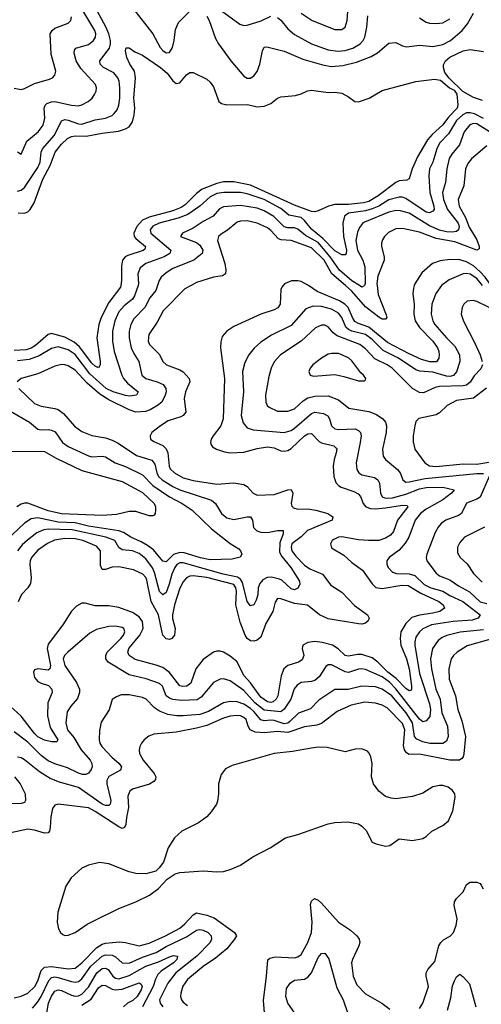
# Model space of a CAD drawing. Header units: inches. Extents: x 1308407 to 1441228, y 959628 to 1036311.
# Tile 666 of 729: x 1416622 to 1419357, y 1005744 to 1011574. Entities that reach past the tile are written whole.
import ezdxf

# ---------------------------------------------------------------- set-up
doc = ezdxf.new("R2010")
doc.units = ezdxf.units.IN
doc.header["$MEASUREMENT"] = 0
doc.layers.add('B4010', color=7, linetype='Continuous')
doc.layers.add('B4011', color=7, linetype='Continuous')

msp = doc.modelspace()

# ---------------------------------------------------------------- linework, layer by layer
at = {"layer": 'B4010', "color": 5}
for points, elevation in [([(1418183.2, 1010000), (1418174.6, 1009990), (1418170, 1009977.2), (1418165, 1009890), (1418151.7, 1009868.3), (1418130, 1009856), (1418050, 1009829.8), (1417890, 1009756.4), (1417850.2, 1009729.8), (1417822.7, 1009697.3), (1417814.2, 1009665.8), (1417811.1, 1009630), (1417835.1, 1009450), (1417826.7, 1009210), (1417814.8, 1009170), (1417767.9, 1009110), (1417757.5, 1009090), (1417752.4, 1009070), (1417756, 1009056), (1417764.1, 1009044.1), (1417788.2, 1009030), (1417834.8, 1009014.8), (1417869.1, 1009009.1), (1417950, 1009012.7), (1418030, 1009035.5), (1418090, 1009044.3), (1418130, 1009038.6), (1418170, 1009022), (1418190, 1009018.6), (1418210, 1009023.3), (1418230, 1009034.7), (1418310, 1009110.6), (1418330, 1009121.6), (1418350, 1009123), (1418395.7, 1009075.7), (1418410, 1009068.3), (1418483.1, 1009050), (1418496.7, 1009036.7), (1418500.2, 1009030), (1418497.9, 1009010), (1418484.4, 1008970), (1418480.1, 1008930), (1418483.5, 1008870), (1418494.4, 1008834.4), (1418510, 1008816.3), (1418526, 1008806), (1418601, 1008781), (1418627.3, 1008767.3), (1418640.5, 1008750), (1418656.6, 1008710), (1418673.2, 1008690), (1418700.2, 1008680.2), (1418730, 1008677.7), (1418790, 1008682.9), (1418890, 1008700.4), (1418917.6, 1008697.6), (1418922.4, 1008690), (1418860.3, 1008610), (1418837.1, 1008542.9), (1418818.3, 1008521.7), (1418790, 1008503.2), (1418750, 1008491), (1418689.5, 1008489.5), (1418630, 1008494.1), (1418530, 1008512.8), (1418510, 1008509.9), (1418483.6, 1008496.4), (1418473.8, 1008490), (1418462.7, 1008470), (1418470, 1008446.4), (1418543.5, 1008403.5), (1418590, 1008359.8), (1418653.8, 1008313.9), (1418710, 1008232.7), (1418732.8, 1008212.8), (1418770, 1008205.1), (1418886.3, 1008226.3), (1418924.1, 1008224.1), (1418999.1, 1008179.1), (1419104.6, 1008130), (1419131.1, 1008110), (1419139.6, 1008090), (1419110.3, 1008070), (1419070, 1008059.7), (1418990, 1008049), (1418946, 1008034), (1418910, 1007998.3), (1418880.3, 1007950), (1418875.8, 1007910), (1418880.7, 1007870), (1418914.5, 1007790), (1418929.7, 1007730), (1418943.3, 1007630), (1418942.8, 1007610), (1418937.3, 1007602.7), (1418930, 1007600.3), (1418910, 1007613.1), (1418852.4, 1007672.4), (1418804, 1007710), (1418743.3, 1007770), (1418710, 1007795.2), (1418650, 1007815.3), (1418624.3, 1007815.7), (1418570, 1007805), (1418550, 1007808.7), (1418508.8, 1007848.8), (1418474.7, 1007870), (1418413.5, 1007886.5), (1418370, 1007891.8), (1418330, 1007886.2), (1418300.3, 1007870), (1418296.5, 1007850), (1418305.2, 1007810), (1418296.1, 1007783.9), (1418274.4, 1007770), (1418210.1, 1007749.9), (1418187.5, 1007730), (1418170.9, 1007689.1), (1418152.2, 1007570), (1418141.7, 1007550), (1418124.4, 1007535.6), (1418110, 1007531.1), (1418090, 1007534.3), (1418050, 1007563), (1417990, 1007647.8), (1417949.5, 1007690), (1417910, 1007772.6), (1417870, 1007806.1), (1417830, 1007829.1), (1417810, 1007835), (1417790, 1007835.3), (1417770, 1007828.9), (1417710, 1007785.7), (1417666.4, 1007730), (1417635.2, 1007644.8), (1417612.2, 1007627.8), (1417586.1, 1007626.1), (1417570, 1007630.5), (1417510, 1007708.1), (1417470, 1007737.3), (1417430, 1007753), (1417306.5, 1007786.5), (1417269.9, 1007810), (1417263.2, 1007830), (1417269.4, 1007850), (1417334.1, 1007930), (1417354.3, 1007970), (1417350.3, 1008010), (1417330, 1008038.2), (1417290, 1008064.6), (1417210, 1008093.2), (1417150, 1008104), (1417070, 1008103), (1417010, 1008119.4), (1416990, 1008119.3), (1416958.1, 1008101.9), (1416930, 1008072.6), (1416877.5, 1007990), (1416790, 1007876.8), (1416785, 1007850), (1416805, 1007750), (1416801.7, 1007730), (1416790, 1007723.2), (1416728.8, 1007731.2), (1416710, 1007724.8), (1416703.4, 1007710), (1416710, 1007678.8), (1416730, 1007655.8), (1416750, 1007645.2), (1416792.6, 1007632.6), (1416812, 1007610), (1416814, 1007590), (1416789.1, 1007530), (1416787.3, 1007452.7), (1416802.8, 1007382.8), (1416848.9, 1007310), (1416841.3, 1007298.7), (1416810, 1007298.3), (1416770, 1007308.5), (1416730, 1007327.8), (1416710, 1007346.7), (1416630.8, 1007450), (1416565.9, 1007510)], 2720), ([(1419121, 1010000), (1419120.4, 1009999.6), (1419087.5, 1009952.5), (1419063.8, 1009890), (1419059.8, 1009830), (1419070, 1009790.4), (1419082.5, 1009770), (1419150, 1009690.1), (1419200.4, 1009640.4), (1419227.8, 1009590), (1419229.5, 1009550), (1419210.9, 1009489.1), (1419193.2, 1009466.8), (1419170, 1009462.1), (1419150, 1009464.1), (1419070, 1009486.5), (1418992.3, 1009492.3), (1418970, 1009500.7), (1418865.8, 1009570), (1418775.3, 1009615.3), (1418710, 1009679.9), (1418670, 1009709.3), (1418590, 1009729.4), (1418570, 1009739.2), (1418553.6, 1009753.6), (1418529.9, 1009810), (1418510, 1009835.4), (1418470, 1009859.3), (1418410, 1009876.5), (1418361.7, 1009878.2), (1418317.5, 1009862.5), (1418230, 1009763.7), (1418114.4, 1009705.6), (1418050, 1009664), (1418010.6, 1009629.4), (1417980.2, 1009590), (1417956.7, 1009543.3), (1417941.9, 1009490), (1417948.3, 1009370), (1417935, 1009230), (1417946.3, 1009186.3), (1417970, 1009158), (1418005.6, 1009145.6), (1418190, 1009129.6), (1418230, 1009141.7), (1418250, 1009155.2), (1418350, 1009241.3), (1418370.4, 1009249.6), (1418422.5, 1009242.5), (1418448.3, 1009228.3), (1418458.6, 1009210), (1418468.6, 1009168.6), (1418490, 1009151.8), (1418510, 1009147.8), (1418610, 1009150.7), (1418630, 1009142.4), (1418641.8, 1009130), (1418644.8, 1009110), (1418639.8, 1009070), (1418614.8, 1008950), (1418618.9, 1008910), (1418631.4, 1008890), (1418650, 1008878.3), (1418724.2, 1008864.2), (1418744.5, 1008850), (1418754, 1008830), (1418759.2, 1008770), (1418768.9, 1008748.9), (1418790, 1008741.6), (1418830, 1008743.5), (1418910, 1008764.4), (1418990, 1008796.6), (1419030, 1008803.4), (1419130, 1008805.4), (1419196.4, 1008790), (1419181.3, 1008770), (1419130, 1008731.6), (1419030, 1008676.2), (1418996.1, 1008650), (1418965.9, 1008610), (1418927.2, 1008510), (1418905.7, 1008474.3), (1418870, 1008433.8), (1418810.3, 1008390), (1418797.8, 1008370), (1418796.9, 1008350), (1418804.7, 1008330), (1418830, 1008303.5), (1418854.9, 1008294.9), (1418930, 1008292.8), (1418963.1, 1008283.1), (1419017.8, 1008230), (1419058.8, 1008210), (1419129.6, 1008189.6), (1419170, 1008163.8), (1419248, 1008130), (1419350.3, 1008050), (1419338, 1008030), (1419301.9, 1008018.1), (1419190, 1008009.9), (1419061.8, 1007990), (1419010, 1007966.8), (1418990.4, 1007949.6), (1418970, 1007918), (1418962.2, 1007890), (1418962.3, 1007870), (1418990, 1007703.1), (1419050, 1007522.4), (1419056.4, 1007490), (1419051.7, 1007448.4), (1419030, 1007422.5), (1419010, 1007416.8), (1418990, 1007431.5), (1418850, 1007612.4), (1418812.1, 1007652.1), (1418770, 1007682.9), (1418670, 1007726.9), (1418650, 1007730.9), (1418630, 1007729.3), (1418570, 1007708.9), (1418550, 1007712.1), (1418470, 1007755), (1418450, 1007754.2), (1418436.4, 1007743.6), (1418396.5, 1007683.5), (1418370, 1007662), (1418350, 1007655.2), (1418290, 1007648.6), (1418265.7, 1007634.3), (1418248.6, 1007611.4), (1418229.1, 1007550), (1418188.9, 1007491.1), (1418170, 1007475), (1418070, 1007484.8), (1418015.6, 1007530), (1417950, 1007601.4), (1417870, 1007659.2), (1417830, 1007671.5), (1417810, 1007669.8), (1417771.2, 1007648.8), (1417697.9, 1007562.1), (1417674, 1007546), (1417583.4, 1007543.4), (1417529.2, 1007549.2), (1417510, 1007556.2), (1417490.7, 1007570.7), (1417468, 1007628), (1417450, 1007644.3), (1417371.9, 1007671.9), (1417270, 1007695.2), (1417147, 1007770), (1417132.2, 1007790), (1417131.9, 1007810), (1417141.2, 1007830), (1417222, 1007910), (1417238, 1007930), (1417245.8, 1007950), (1417239.7, 1007970), (1417230, 1007975.9), (1417190, 1007983.4), (1417150, 1007980.8), (1417077.3, 1007962.7), (1417037.9, 1007942.1), (1416906.9, 1007830), (1416887.5, 1007810), (1416879.8, 1007790), (1416890.1, 1007750), (1416959.5, 1007650), (1416976.8, 1007610), (1416977.1, 1007590), (1416964.7, 1007555.3), (1416924.2, 1007510), (1416904.2, 1007475.8), (1416895, 1007410), (1416906.2, 1007370), (1416943.1, 1007323.1), (1416985.6, 1007250), (1417039.2, 1007190), (1417049.4, 1007170), (1417051, 1007150), (1417045.6, 1007134.4), (1417030, 1007113.6), (1417014.7, 1007105.3), (1416995, 1007105), (1416970, 1007111.9), (1416904.8, 1007144.8), (1416830, 1007168), (1416790, 1007186.3), (1416750, 1007217.3), (1416670, 1007296.7), (1416590, 1007358.3)], 2740), ([(1417221.3, 1010000), (1417219.8, 1009990), (1417150, 1009899.5), (1417104.9, 1009810), (1417090.5, 1009770), (1417079.9, 1009690), (1417099, 1009550), (1417098.4, 1009530), (1417090, 1009513.3), (1417070, 1009522), (1417050, 1009540.5), (1416976.1, 1009636.1), (1416944.9, 1009664.9), (1416890, 1009694.7), (1416810, 1009716.4), (1416790, 1009709.4), (1416715.9, 1009644.1), (1416690.6, 1009629.4), (1416660.6, 1009619.4), (1416590, 1009615.3)], 2620), ([(1417438.8, 1010000), (1417428.8, 1009970), (1417393.9, 1009926.1), (1417363.9, 1009870), (1417297.7, 1009802.3), (1417280.4, 1009770), (1417270.1, 1009730), (1417270.1, 1009689.9), (1417283.1, 1009630), (1417297.5, 1009597.5), (1417327.4, 1009550), (1417345, 1009470), (1417369.1, 1009449.1), (1417436, 1009430), (1417473.1, 1009413.1), (1417488.4, 1009390), (1417489.3, 1009370), (1417483.5, 1009350), (1417463.9, 1009310), (1417439.6, 1009290), (1417395.7, 1009264.3), (1417366.8, 1009253.2), (1417309.9, 1009249.9), (1417270, 1009264.4), (1417150, 1009323.9), (1417096.7, 1009356.7), (1417021.1, 1009421.1), (1416950, 1009498), (1416910, 1009524.4), (1416890, 1009531), (1416870, 1009531.6), (1416830, 1009521.8), (1416730, 1009477.6), (1416631.1, 1009448.9), (1416607.4, 1009430)], 2660), ([(1417323.3, 1010000), (1417301.8, 1009938.2), (1417290, 1009919.9), (1417241.1, 1009878.9), (1417210, 1009844.2), (1417186, 1009790), (1417172.2, 1009730), (1417172.1, 1009670), (1417181.8, 1009610), (1417227.1, 1009470), (1417237.1, 1009450), (1417261, 1009421), (1417323.7, 1009370), (1417313.4, 1009350), (1417274.5, 1009345.5), (1417250, 1009348.8), (1417175.9, 1009370), (1417133.9, 1009390), (1417038, 1009478), (1416950, 1009590.7), (1416910, 1009619.1), (1416850, 1009636.4), (1416810, 1009627.7), (1416736.8, 1009583.2), (1416677.4, 1009562.6), (1416610, 1009553.3)], 2640), ([(1417637.2, 1010000), (1417600.5, 1009979.5), (1417472.7, 1009850), (1417436.8, 1009783.2), (1417387.2, 1009710), (1417383.7, 1009670), (1417391.8, 1009650), (1417451, 1009591), (1417471.1, 1009550), (1417491.7, 1009530), (1417570, 1009501.4), (1417590, 1009489.4), (1417626.4, 1009450), (1417630.1, 1009430), (1417604.8, 1009370), (1417596.4, 1009330), (1417607.1, 1009250), (1417591.1, 1009230), (1417577.5, 1009222.5), (1417501.9, 1009198.1), (1417456.5, 1009170), (1417405.7, 1009130), (1417394.9, 1009110), (1417398, 1009090), (1417416.6, 1009076.6), (1417470, 1009053.1), (1417490, 1009033.7), (1417499.9, 1009010), (1417507, 1008930), (1417514.4, 1008914.4), (1417538.7, 1008890), (1417590, 1008860.3), (1417650, 1008844.5), (1417790, 1008824.3), (1417890.7, 1008830.7), (1417950, 1008821.1), (1417970, 1008810.2), (1418005.3, 1008770), (1418030, 1008759.1), (1418130, 1008761.9), (1418210, 1008790.2), (1418230, 1008792.3), (1418240.6, 1008770), (1418230.7, 1008710), (1418233.9, 1008693.9), (1418243.4, 1008683.4), (1418270, 1008676.1), (1418330, 1008677.4), (1418377.1, 1008670), (1418448.7, 1008650), (1418476.9, 1008630), (1418473.6, 1008610), (1418326.6, 1008550), (1418290, 1008512.4), (1418235.1, 1008470), (1418229.7, 1008450), (1418234.9, 1008430), (1418257.6, 1008397.6), (1418310, 1008344.3), (1418341.9, 1008321.9), (1418416.2, 1008290), (1418465.2, 1008225.2), (1418530, 1008184.6), (1418606, 1008106), (1418683.6, 1008050), (1418692.8, 1008030), (1418685.8, 1008014.2), (1418670, 1008000.5), (1418650, 1007995.6), (1418630, 1007997.2), (1418450, 1008027.1), (1418398.5, 1008050), (1418326.6, 1008106.6), (1418250, 1008118.1), (1418170, 1008145.2), (1418150, 1008146.9), (1418135.8, 1008124.2), (1418122.3, 1008070), (1418081.4, 1007998.6), (1418050, 1007918), (1418030, 1007900.3), (1418010, 1007894.5), (1417990, 1007896.5), (1417970, 1007910.7), (1417958.6, 1007930), (1417927.5, 1008007.5), (1417903.4, 1008110), (1417906.8, 1008190), (1417902.4, 1008210), (1417890, 1008229), (1417730, 1008270.9), (1417650, 1008281.5), (1417630, 1008278.8), (1417610, 1008269), (1417590, 1008246.2), (1417571.5, 1008208.5), (1417539, 1008110), (1417528.3, 1008050), (1417528.4, 1008028.4), (1417543.1, 1007970), (1417539.8, 1007930), (1417523.1, 1007910), (1417510, 1007904.9), (1417490, 1007908.2), (1417470.5, 1007930), (1417465.3, 1007945.3), (1417444.2, 1008050), (1417401.2, 1008130), (1417376, 1008256), (1417370, 1008270.6), (1417351.3, 1008290), (1417296.7, 1008316.7), (1417210, 1008334), (1417170, 1008332.7), (1417130, 1008317.7), (1417110, 1008318), (1417101.9, 1008341.9), (1417101.6, 1008430), (1417076.4, 1008456.4), (1416996.8, 1008490), (1416950, 1008499.8), (1416890, 1008502.7), (1416828.8, 1008491.2), (1416786.7, 1008473.3), (1416730, 1008433), (1416692.1, 1008390), (1416684, 1008370), (1416681.4, 1008350), (1416690.6, 1008270), (1416685.3, 1008234.7), (1416669.7, 1008210.3), (1416632.4, 1008170), (1416612.8, 1008127.2)], 2680), ([(1418959.5, 1010000), (1418955, 1009985), (1418952.1, 1009950), (1418959.9, 1009890), (1418956.5, 1009830), (1418964.6, 1009790), (1418990, 1009750.7), (1419070.1, 1009670), (1419097.8, 1009630), (1419106, 1009610), (1419107.5, 1009590), (1419104.6, 1009570), (1419091.2, 1009548.8), (1419051.9, 1009548.1), (1419002.5, 1009562.5), (1418930, 1009595.1), (1418802.2, 1009662.2), (1418690, 1009753.3), (1418630, 1009774.5), (1418607.8, 1009787.8), (1418593, 1009810), (1418568, 1009870), (1418548.5, 1009890), (1418517, 1009910), (1418383.8, 1009963.8), (1418333, 1010000)], 2720), ([(1418739.4, 1010000), (1418746.3, 1009946.3), (1418792.7, 1009827.3), (1418796.9, 1009810), (1418790, 1009800.4), (1418770, 1009801.6), (1418750, 1009813.3), (1418670, 1009874.6), (1418590, 1009967.3), (1418552, 1010000)], 2680), ([(1418664.1, 1010000), (1418662.8, 1009997.2), (1418650, 1009990.8), (1418634.6, 1010000)], 2660), ([(1419461.6, 1009841.6), (1419330, 1009906), (1419308.3, 1009911.7), (1419273.7, 1009906.3), (1419254.4, 1009890), (1419242.6, 1009870), (1419238.3, 1009830), (1419250.5, 1009789.5), (1419318.9, 1009658.9), (1419349.5, 1009590), (1419363, 1009550)], 2760), ([(1419363.5, 1009530), (1419353.7, 1009506.3), (1419314.7, 1009465.3), (1419290, 1009426.9), (1419269.7, 1009410.3), (1419250, 1009405.9), (1419110, 1009402.5), (1419083.5, 1009396.5), (1419015, 1009365), (1418990, 1009366), (1418950, 1009389.9), (1418827.9, 1009510), (1418800.2, 1009530), (1418725.9, 1009565.9), (1418670, 1009626), (1418637.3, 1009650), (1418502.3, 1009702.3), (1418479.9, 1009719.9), (1418450, 1009754.6), (1418430, 1009764.6), (1418410, 1009764.6), (1418375.3, 1009750), (1418288.8, 1009671.2), (1418167.8, 1009590), (1418130, 1009547.8), (1418112.1, 1009510), (1418098, 1009462), (1418079.3, 1009350), (1418079.7, 1009310), (1418089.1, 1009290), (1418100, 1009280), (1418150, 1009256), (1418210, 1009255.1), (1418250, 1009270.1), (1418302.4, 1009317.6), (1418330, 1009334.7), (1418370, 1009344.8), (1418450, 1009346.4), (1418510, 1009322.1), (1418573, 1009273), (1418690, 1009254.8), (1418736.7, 1009236.8), (1418774.2, 1009210), (1418789.3, 1009190), (1418796, 1009170), (1418794.2, 1009130), (1418772.5, 1009030), (1418775.6, 1008990), (1418789.1, 1008970), (1418860.6, 1008910), (1418875.8, 1008890), (1418891.4, 1008850), (1418910, 1008836.3), (1418930, 1008836.6), (1419023.4, 1008856.6), (1419330, 1008887.3), (1419370, 1008887.8)], 2760), ([(1416616.9, 1009390), (1416710, 1009301.3), (1416750, 1009284.6), (1416830, 1009272.4), (1416850, 1009265.1), (1416881.9, 1009241.9), (1416946.3, 1009166.3), (1416990, 1009136.1), (1417050, 1009111.4), (1417130, 1009097.4), (1417170, 1009084.1), (1417206.1, 1009066.1), (1417314.2, 1008994.2), (1417405.6, 1008965.6), (1417422.3, 1008942.3), (1417434.2, 1008890), (1417443.7, 1008870), (1417465.9, 1008850), (1417530, 1008810.1), (1417570, 1008790.8), (1417759, 1008730), (1417782.2, 1008710), (1417817.5, 1008650), (1417850, 1008624.6), (1417890, 1008615.1), (1417970, 1008630.9), (1417990.1, 1008630.1), (1418001.6, 1008610), (1418007.3, 1008567.3), (1418027, 1008547), (1418050, 1008539.6), (1418090, 1008537.8), (1418150.1, 1008550.1), (1418182.8, 1008550), (1418182.3, 1008530), (1418164.3, 1008475.7), (1418161.6, 1008421.6), (1418174.5, 1008394.5), (1418228.2, 1008330), (1418280.2, 1008250), (1418280.9, 1008230), (1418270, 1008207.2), (1418250, 1008198.7), (1418230, 1008205), (1418175, 1008255), (1418161.9, 1008261.9), (1418113.2, 1008273.2), (1418088.1, 1008271.9), (1418061.7, 1008258.3), (1418044.4, 1008235.6), (1418035.9, 1008210), (1418032.2, 1008167.8), (1418023.7, 1008136.3), (1418010, 1008109.7), (1417990, 1008103.1), (1417969.2, 1008129.2), (1417942.3, 1008242.3), (1417930, 1008260.3), (1417912.9, 1008272.9), (1417826.8, 1008290), (1417590, 1008357.9), (1417570, 1008357.9), (1417552.4, 1008347.6), (1417541.4, 1008330), (1417524.2, 1008290), (1417508.7, 1008231.3), (1417490, 1008182.7), (1417470, 1008167.7), (1417450, 1008188.7), (1417420.9, 1008300.9), (1417409.2, 1008329.2), (1417370, 1008382.3), (1417330, 1008413), (1417290, 1008429.4), (1417230, 1008434.7), (1417209.5, 1008449.5), (1417185.4, 1008490), (1417132.2, 1008510), (1416933.5, 1008553.5), (1416790, 1008557.6), (1416765.7, 1008554.3), (1416724.7, 1008535.3), (1416667.9, 1008492.1), (1416636.3, 1008463.7), (1416608.5, 1008430)], 2660), ([(1419388.1, 1009391.9), (1419310, 1009333.7), (1419210, 1009319.5), (1419154, 1009290), (1419110, 1009246.2), (1419090, 1009233.6), (1418987.5, 1009212.5), (1418970, 1009194.5), (1418962.2, 1009170), (1418954, 1009110), (1418954.1, 1009074.1), (1418963.2, 1009030), (1419023.2, 1008950), (1419050, 1008932.7), (1419090, 1008928.8), (1419250, 1008944.8), (1419330, 1008941.3), (1419470, 1008966.3)], 2780), ([(1416530, 1009277.8), (1416680.8, 1009190), (1416730, 1009150.3), (1416750, 1009145.2), (1416790, 1009147.9), (1416810, 1009144.4), (1416832.7, 1009132.7), (1416876.8, 1009070), (1416910, 1009047.3), (1417030, 1008990.7), (1417050, 1008986), (1417110, 1008990.1), (1417130, 1008985.9), (1417188, 1008950), (1417250, 1008929.2), (1417350, 1008878.4), (1417410, 1008815.8), (1417510, 1008747.9), (1417585, 1008710), (1417644.2, 1008670), (1417759.4, 1008559.4), (1417870, 1008472.7), (1417919.9, 1008439.9), (1417930.4, 1008430), (1417939.1, 1008410), (1417928.2, 1008391.8), (1417881.2, 1008378.8), (1417750, 1008375.7), (1417692.7, 1008387.3), (1417596.3, 1008416.3), (1417570, 1008418.9), (1417533.3, 1008406.7), (1417490, 1008364.3), (1417470, 1008367.1), (1417414.4, 1008434.4), (1417380.3, 1008460.3), (1417342.5, 1008482.5), (1417280.2, 1008510), (1417237.5, 1008537.5), (1417210, 1008548.3), (1417030, 1008574.4), (1416950, 1008594.5), (1416850, 1008598.3), (1416730, 1008623.5), (1416690, 1008619.4), (1416650, 1008592.5), (1416545.8, 1008494.2)], 2640), ([(1416530, 1009019.8), (1416770, 1009017.8), (1416837.9, 1008977.9), (1416990, 1008904.1), (1417230, 1008839.3), (1417350, 1008774.3), (1417418, 1008710), (1417426, 1008690), (1417427.6, 1008670), (1417425.7, 1008650), (1417418.9, 1008641.1), (1417410, 1008635.4), (1417390, 1008636.5), (1417310, 1008662.6), (1417270, 1008662), (1417196.4, 1008643.6), (1417110, 1008637.3), (1416870, 1008648.6), (1416790, 1008665.4), (1416670, 1008710.6), (1416650, 1008711.2), (1416630, 1008705.7), (1416604.3, 1008690)], 2620), ([(1419402.8, 1008870), (1419350, 1008746.9), (1419330, 1008734.3), (1419268.9, 1008711.1), (1419240.2, 1008650), (1419221.7, 1008638.3), (1419147.8, 1008610), (1419119.2, 1008590), (1419101.1, 1008570), (1419083, 1008537), (1419033.8, 1008410), (1419031, 1008390), (1419034.7, 1008370), (1419090, 1008297.6), (1419110, 1008280.5), (1419170, 1008257.7), (1419221.5, 1008221.5), (1419286.6, 1008186.6), (1419350, 1008126.7), (1419390, 1008117.1)], 2760), ([(1419375.4, 1008570), (1419257.4, 1008510), (1419230, 1008478.7), (1419216.5, 1008450), (1419216.9, 1008416.9), (1419231.7, 1008390), (1419272.3, 1008352.3), (1419310, 1008294.7), (1419362.8, 1008242.8)], 2780), ([(1419370, 1007962.1), (1419231.7, 1007948.3), (1419152.5, 1007927.5), (1419124.4, 1007915.6), (1419100.9, 1007899.1), (1419068.8, 1007851.2), (1419055.9, 1007790), (1419061.2, 1007730), (1419087.6, 1007610), (1419114.1, 1007550), (1419123.4, 1007470), (1419156.4, 1007390), (1419160.5, 1007330), (1419150, 1007301.7), (1419130, 1007288.5), (1419051.9, 1007288.1), (1419010, 1007297.5), (1418974.4, 1007314.4), (1418961.9, 1007330), (1418949, 1007410), (1418912.8, 1007470), (1418826.1, 1007570), (1418770, 1007610.4), (1418730, 1007623.9), (1418650, 1007628.6), (1418567.8, 1007607.8), (1418490, 1007608.2), (1418394.2, 1007545.8), (1418345.7, 1007494.3), (1418273, 1007467), (1418222.3, 1007417.7), (1418210, 1007409.4), (1418190, 1007405.5), (1418130, 1007424.7), (1418110, 1007426.8), (1418070, 1007421.5), (1418050, 1007428.4), (1418010, 1007477.7), (1417990, 1007495.4), (1417950, 1007521), (1417910, 1007535.9), (1417870, 1007537.9), (1417830, 1007529.4), (1417741.5, 1007478.5), (1417690, 1007459.7), (1417591.4, 1007451.4), (1417552.8, 1007452.8), (1417500.4, 1007460.5), (1417450, 1007479.6), (1417420.1, 1007500.1), (1417371.9, 1007550), (1417350, 1007560.9), (1417270, 1007576.5), (1417224.1, 1007575.9), (1417194.9, 1007565.1), (1417170.3, 1007549.7), (1417151.9, 1007488.1), (1417105.1, 1007414.9), (1417094.1, 1007365.9), (1417092.3, 1007310), (1417096.5, 1007290), (1417108.2, 1007270), (1417167.1, 1007207.1), (1417211.1, 1007170), (1417225.2, 1007150), (1417220.3, 1007130), (1417150, 1007092.4), (1417138.4, 1007070), (1417139.1, 1007050), (1417162, 1006950), (1417157.8, 1006930), (1417150, 1006920.3), (1417130, 1006920.4), (1417110, 1006929.9), (1416970, 1007028), (1416858.5, 1007058.5), (1416801.8, 1007081.8), (1416740.4, 1007120.4), (1416650, 1007192.5), (1416630, 1007203.1), (1416610, 1007206.8)], 2760), ([(1419414.2, 1007905.8), (1419273.3, 1007866.7), (1419213.2, 1007830), (1419192.1, 1007810), (1419179, 1007790), (1419164.8, 1007730), (1419166.9, 1007670), (1419203.9, 1007570), (1419218.3, 1007490), (1419242.5, 1007422.5), (1419263.8, 1007330), (1419253.5, 1007226.5), (1419249.5, 1007210), (1419241, 1007199), (1419227.7, 1007190), (1419170, 1007190.2), (1418990, 1007225.3), (1418930, 1007223.9), (1418913, 1007233), (1418902.6, 1007250), (1418895.5, 1007275.5), (1418903.2, 1007370), (1418890, 1007406.4), (1418799.1, 1007499.1), (1418770, 1007515.7), (1418730, 1007527.7), (1418667.4, 1007532.6), (1418585.4, 1007514.5), (1418502.7, 1007477.3), (1418410, 1007406.6), (1418382.5, 1007397.5), (1418310, 1007387.7), (1418210, 1007354.3), (1418150, 1007359.4), (1418070, 1007351.4), (1418016.3, 1007356.3), (1417988.3, 1007370), (1417976.3, 1007390), (1417964.5, 1007430), (1417950, 1007442.8), (1417930, 1007451.6), (1417910, 1007453.7), (1417870, 1007449.5), (1417830, 1007438), (1417730, 1007395.6), (1417670, 1007378.6), (1417550, 1007354.7), (1417416.1, 1007343.9), (1417388.2, 1007331.8), (1417359.3, 1007310), (1417343.1, 1007290), (1417334.9, 1007270), (1417330.3, 1007250), (1417332.9, 1007230), (1417353.7, 1007190), (1417418.5, 1007110), (1417429.2, 1007090), (1417425.8, 1007074.2), (1417416.9, 1007063.1), (1417392.1, 1007047.9), (1417290, 1007017.7), (1417273.9, 1007006.1), (1417263.6, 1006976.4), (1417266.4, 1006910), (1417254.8, 1006850), (1417251.9, 1006808.1), (1417243.8, 1006790), (1417230, 1006785.7), (1417210, 1006794.1), (1417070, 1006886.2), (1417030, 1006906.4), (1416850, 1006928.8), (1416830, 1006922.6), (1416815.9, 1006904.1), (1416806.4, 1006853.6), (1416803.7, 1006790), (1416798.8, 1006770), (1416790, 1006760.3), (1416770, 1006757.5), (1416710, 1006776.1), (1416670, 1006782), (1416570, 1006758.7)], 2780), ([(1416591.7, 1007091.7), (1416625.7, 1007050), (1416655.3, 1006990), (1416656.5, 1006950), (1416650, 1006939.7), (1416630, 1006932.7), (1416569, 1006931)], 2760), ([(1418990, 1005718.4), (1419009.7, 1005750), (1419044, 1005850), (1419029.8, 1005909.8), (1419029.8, 1005930), (1419040.9, 1005950), (1419081.7, 1005998.3), (1419106.3, 1006090), (1419117.1, 1006110), (1419133.4, 1006126.6), (1419173.7, 1006150), (1419191.6, 1006170), (1419207.5, 1006210), (1419214.5, 1006250), (1419196, 1006330), (1419197.4, 1006350), (1419209.6, 1006370), (1419249, 1006411), (1419270, 1006453.4), (1419290, 1006468.2), (1419330, 1006466.7), (1419350, 1006458.4), (1419356.5, 1006450), (1419367.2, 1006427.2)], 2780), ([(1418075.3, 1005670), (1418066.2, 1005766.2), (1418085.2, 1005910), (1418092.3, 1006007.7), (1418103.3, 1006016.7), (1418135.4, 1006024.6), (1418250, 1006019.7), (1418270, 1006025.6), (1418290, 1006039.6), (1418330, 1006110.3), (1418351, 1006170), (1418354.7, 1006230), (1418345.7, 1006334.3), (1418350, 1006354.8), (1418369.7, 1006370.3), (1418390, 1006361.3), (1418410, 1006343.1), (1418510.6, 1006230.6), (1418582.1, 1006182.1), (1418618.7, 1006150), (1418634.3, 1006130), (1418637.3, 1006110), (1418632.2, 1006090), (1418593.8, 1006010), (1418588.8, 1005990), (1418597.1, 1005910), (1418620, 1005860), (1418670, 1005806.9), (1418766.7, 1005750), (1418815.9, 1005715.9)], 2780), ([(1416590, 1005783.3), (1416630, 1005791.9), (1416670, 1005810.1), (1416712.3, 1005850), (1416730, 1005883.5), (1416750, 1005944), (1416770, 1005964.2), (1416810, 1005968.1), (1416910, 1005954), (1416950, 1005958.4), (1416990, 1005990.1), (1417078.7, 1006081.3), (1417110, 1006100.8), (1417130, 1006107), (1417213.5, 1006113.5), (1417250, 1006109.6), (1417330, 1006090.1), (1417390, 1006105.8), (1417485.7, 1006150), (1417570, 1006195.7), (1417600.4, 1006219.6), (1417650, 1006274.4), (1417670, 1006284.7), (1417731.7, 1006271.7), (1417775.2, 1006255.2), (1417895.6, 1006170), (1417906, 1006150), (1417895.6, 1006130), (1417848.4, 1006071.6), (1417782.1, 1006017.9), (1417710, 1005968.8), (1417616.2, 1005890), (1417588.7, 1005851.3), (1417576.2, 1005810), (1417574.4, 1005790), (1417580.2, 1005770), (1417590, 1005756.5), (1417616.3, 1005736.3)], 2780), ([(1416698.9, 1005721.1), (1416730, 1005758.4), (1416750, 1005790.7), (1416794.5, 1005885.5), (1416810, 1005902.1), (1416830, 1005905.9), (1416850, 1005903.5), (1416930, 1005878.2), (1416950, 1005875.1), (1416970, 1005878.9), (1416990, 1005894.4), (1417042.7, 1005970), (1417110, 1006030.1), (1417130, 1006037.5), (1417170, 1006034.3), (1417190, 1006024.3), (1417230, 1005989.4), (1417270, 1005988.2), (1417350, 1006024.1), (1417430, 1006050.8), (1417490, 1006087), (1417610, 1006143.2), (1417670, 1006183.6), (1417690, 1006187.3), (1417710, 1006183.2), (1417738.5, 1006170), (1417756.3, 1006150), (1417759, 1006130), (1417750.1, 1006110), (1417671.7, 1006028.3), (1417546.7, 1005930), (1417499.4, 1005870), (1417451.3, 1005770), (1417454.8, 1005750), (1417470.1, 1005730)], 2760), ([(1418251.7, 1005691.7), (1418209.8, 1005750), (1418198, 1005790), (1418202.6, 1005837.4), (1418224, 1005870), (1418250, 1005887.8), (1418310, 1005893.5), (1418330, 1005905.2), (1418350.5, 1005930), (1418390, 1006021.2), (1418410, 1006044.4), (1418430, 1006047.2), (1418453.4, 1006013.4), (1418501.3, 1005841.3), (1418538, 1005770), (1418565.5, 1005690)], 2760), ([(1416779.7, 1005670), (1416792, 1005750), (1416810, 1005792.6), (1416830, 1005821.1), (1416850, 1005829.7), (1416870, 1005825.8), (1416930, 1005797.8), (1416950, 1005792.9), (1416970, 1005794.6), (1416990, 1005803.3), (1417030, 1005845.3), (1417078.7, 1005930), (1417110, 1005955.8), (1417130, 1005958.6), (1417146.2, 1005950), (1417174.4, 1005910), (1417190, 1005898), (1417210, 1005895.3), (1417270, 1005914.7), (1417369.2, 1005970), (1417444.7, 1005995.3), (1417510, 1006025.9), (1417533, 1006033), (1417557.4, 1006030), (1417552.3, 1006010), (1417532.5, 1005990), (1417459.6, 1005940.4), (1417439.8, 1005920.2), (1417426.2, 1005893.8), (1417412.8, 1005850), (1417349.6, 1005730)], 2740), ([(1416990, 1005739.5), (1417044.8, 1005775.2), (1417090, 1005841.3), (1417110, 1005858), (1417130, 1005855.5), (1417170, 1005833.5), (1417190, 1005828.9), (1417230, 1005834.6), (1417330, 1005871.5), (1417342.6, 1005862.6), (1417346.9, 1005850), (1417341.3, 1005830), (1417317.6, 1005790), (1417293.3, 1005766.7), (1417261.3, 1005750), (1417237.6, 1005730)], 2720), ([(1419157.6, 1005710), (1419176.9, 1005783.1), (1419187.1, 1005852.9), (1419197.2, 1005882.8), (1419210, 1005907.7), (1419230, 1005922), (1419250, 1005907.7), (1419286.2, 1005866.2), (1419324.1, 1005730)], 2760)]:
    msp.add_lwpolyline(points, dxfattribs=dict(at, elevation=elevation))
for points, elevation in [([(1418470, 1009598.2), (1418450, 1009592.9), (1418410.4, 1009570), (1418359.3, 1009530), (1418342.4, 1009510), (1418335.5, 1009490), (1418342.8, 1009470), (1418362.9, 1009462.9), (1418490, 1009472.9), (1418542.2, 1009462.2), (1418630, 1009434.9), (1418664, 1009436), (1418670, 1009442), (1418672.7, 1009450), (1418659.5, 1009470), (1418643.9, 1009483.9), (1418590, 1009553.5), (1418570, 1009571.6), (1418510, 1009596.8)], 2780), ([(1418390, 1007265.9), (1418350, 1007261.4), (1418238.4, 1007241.6), (1418130, 1007229.4), (1417881, 1007159), (1417841, 1007139), (1417816.1, 1007103.9), (1417799.6, 1007050), (1417799.6, 1006990), (1417794.1, 1006945.9), (1417788.2, 1006930), (1417757, 1006883), (1417730, 1006854.8), (1417680.6, 1006819.4), (1417582.6, 1006770), (1417540.3, 1006730), (1417500.9, 1006670), (1417473.5, 1006586.5), (1417448.6, 1006551.4), (1417428.2, 1006531.8), (1417370, 1006516.9), (1417310, 1006519.1), (1417270, 1006528.7), (1417150, 1006576.4), (1417096, 1006584), (1417030, 1006568.5), (1416990.4, 1006550), (1416926.3, 1006493.7), (1416895.8, 1006444.2), (1416848.1, 1006290), (1416843.6, 1006230), (1416852.7, 1006190), (1416863.8, 1006170), (1416878, 1006158), (1416890, 1006152.4), (1416910, 1006153.7), (1416950, 1006169.3), (1417021.2, 1006218.8), (1417060.7, 1006239.3), (1417210, 1006310.8), (1417309.6, 1006350), (1417392, 1006390), (1417444.5, 1006430), (1417495.6, 1006484.4), (1417543.6, 1006516.4), (1417570, 1006523.6), (1417710, 1006535), (1417790, 1006529.2), (1417830, 1006531.3), (1417870, 1006541.3), (1417930, 1006568), (1418003.6, 1006616.4), (1418106, 1006670), (1418196.3, 1006730), (1418270, 1006750.2), (1418450, 1006811.7), (1418490, 1006820.5), (1418565.3, 1006825.3), (1418630, 1006811.8), (1418650, 1006799.5), (1418673.9, 1006773.9), (1418710, 1006704.4), (1418733.7, 1006693.7), (1418790, 1006679.5), (1418816, 1006684), (1418870, 1006724.4), (1418950, 1006714.4), (1419010, 1006726.7), (1419030, 1006738.4), (1419062.9, 1006770), (1419130, 1006802.9), (1419163.5, 1006830), (1419187.8, 1006890), (1419202, 1006970), (1419200.9, 1006990), (1419187, 1007010), (1419161.6, 1007030), (1419130, 1007039), (1419110, 1007039.1), (1419070, 1007031.2), (1419010, 1006994.4), (1418950, 1006973.7), (1418850, 1006961), (1418823.8, 1006963.8), (1418790, 1006975.3), (1418750, 1007005.4), (1418717.4, 1007050), (1418706.5, 1007090), (1418709.8, 1007170), (1418701.8, 1007210), (1418692, 1007232), (1418682, 1007242), (1418650, 1007257.2), (1418610, 1007254.8), (1418550, 1007239.3), (1418444.1, 1007264.1)], 2820)]:
    msp.add_lwpolyline(points, close=True, dxfattribs=dict(at, elevation=elevation))
at = {"layer": 'B4011', "color": 5}
for points, elevation in [([(1416610, 1010791), (1416630, 1010777.3), (1416664.8, 1010855.2), (1416731.4, 1010910), (1416762.1, 1010950), (1416771.9, 1010990), (1416766.7, 1011050), (1416773.2, 1011066.8), (1416783.3, 1011076.8), (1416810, 1011087.9), (1416830.4, 1011089.6), (1416930, 1011066.8), (1416970, 1011064.4), (1416990.4, 1011069.6), (1417026.9, 1011090), (1417051.1, 1011110), (1417066, 1011130), (1417075, 1011150), (1417076.4, 1011170), (1417070.8, 1011190), (1416985.2, 1011285.2), (1416957.5, 1011330), (1416944.2, 1011375.8), (1416946.2, 1011393.8), (1416955.2, 1011404.8), (1417030, 1011427.6), (1417059.1, 1011450), (1417070.5, 1011470), (1417072.7, 1011490), (1417067.7, 1011510), (1416930, 1011742.5)], 2660), ([(1416610, 1010559.4), (1416630, 1010564.5), (1416650, 1010580.7), (1416730, 1010699.5), (1416744, 1010730), (1416749.5, 1010790), (1416756.6, 1010810), (1416828.5, 1010890), (1416870, 1010975), (1416890, 1010982.6), (1416910, 1010979.4), (1416970, 1010956.9), (1416990, 1010956.2), (1417070, 1010980.8), (1417130, 1010990.1), (1417170, 1011007.4), (1417182, 1011018), (1417199, 1011041), (1417210, 1011068.4), (1417215.8, 1011110), (1417215.8, 1011170), (1417211.8, 1011210), (1417204.5, 1011230), (1417179.5, 1011259.5), (1417119.3, 1011290), (1417098.5, 1011310), (1417096.8, 1011330), (1417154.9, 1011405.1), (1417161.1, 1011430), (1417159.9, 1011450), (1417150.2, 1011490), (1417132.5, 1011532.5), (1417068.6, 1011648.6)], 2640), ([(1417290, 1011644.4), (1417410.1, 1011490), (1417455, 1011410), (1417470, 1011391.2), (1417490, 1011377.7), (1417510, 1011378.6), (1417528.4, 1011410), (1417537.6, 1011450), (1417544.6, 1011515.4), (1417562.8, 1011557.2), (1417630, 1011623.7)], 2640), ([(1418290, 1011612.3), (1418355.3, 1011570), (1418490, 1011515.2), (1418530, 1011514.9), (1418550, 1011530.4), (1418562.4, 1011570), (1418568.2, 1011650)], 2680), ([(1416589.1, 1011169.1), (1416630, 1011160.2), (1416650, 1011165.5), (1416710, 1011196.6), (1416798.8, 1011221.2), (1416817, 1011230), (1416830, 1011244.9), (1416835.6, 1011270), (1416809.2, 1011369.3), (1416803, 1011490), (1416813.8, 1011510), (1416830, 1011523), (1416910, 1011553.8), (1416925.3, 1011570), (1416928.2, 1011590)], 2680), ([(1417730, 1011595.2), (1417744.3, 1011570), (1417782.5, 1011462.6), (1417800.8, 1011430), (1417872.4, 1011330), (1417950, 1011239.3), (1417970, 1011226.7), (1417990, 1011228.5), (1418010, 1011241.3), (1418030, 1011266.4), (1418045.8, 1011310), (1418059.8, 1011390), (1418070, 1011410.3), (1418086.6, 1011413.4), (1418190, 1011387.8), (1418299.2, 1011339.3), (1418424, 1011304), (1418470, 1011297.6), (1418536.8, 1011303.2), (1418617.4, 1011322.6), (1418704.6, 1011355.4), (1418741.5, 1011378.5), (1418810, 1011435.2), (1418850, 1011438), (1418890, 1011419.5), (1418913.9, 1011413.9), (1418990, 1011423), (1419070, 1011414.6), (1419130, 1011426.3), (1419175.2, 1011450), (1419243.9, 1011510), (1419275.7, 1011550), (1419310, 1011611.6)], 2640), ([(1417810, 1011632.2), (1417926.7, 1011546.7), (1417950, 1011539.8), (1417970, 1011542.1), (1418053.5, 1011566.5), (1418110, 1011594.6)], 2660), ([(1418150, 1011587.6), (1418170, 1011571), (1418210, 1011519), (1418250, 1011486.8), (1418350, 1011430.7), (1418450, 1011395.1), (1418507.8, 1011387.8), (1418550, 1011391), (1418595.3, 1011404.7), (1418639.8, 1011430), (1418657.5, 1011450), (1418666.1, 1011470), (1418677.9, 1011530), (1418683.9, 1011596.1)], 2660), ([(1418990, 1011585.8), (1419030, 1011559.4), (1419050, 1011553.7), (1419090, 1011550.8), (1419130, 1011555.9), (1419170, 1011578.4)], 2660), ([(1416614, 1010430), (1416650, 1010428.8), (1416670, 1010436.8), (1416684.5, 1010450), (1416708.1, 1010490), (1416758.6, 1010630), (1416801.9, 1010710), (1416831.5, 1010790), (1416870, 1010837.3), (1416906.2, 1010870), (1416930, 1010882), (1416950, 1010885.5), (1417015.4, 1010884.6), (1417110, 1010902.1), (1417207.1, 1010912.9), (1417250, 1010927), (1417270, 1010940.1), (1417291.2, 1010968.8), (1417301.1, 1011010), (1417303.5, 1011050), (1417298.7, 1011110), (1417308.6, 1011230), (1417301.8, 1011270), (1417274.9, 1011310), (1417257.5, 1011350), (1417248.5, 1011390), (1417252.5, 1011407.5), (1417270, 1011407), (1417304.5, 1011384.5), (1417350, 1011364.6), (1417456.8, 1011290), (1417496.6, 1011256.6), (1417530, 1011212.2), (1417550, 1011196.5), (1417570, 1011200.2), (1417610, 1011247.4), (1417630, 1011261.3), (1417650, 1011260.5), (1417730, 1011222), (1417750, 1011204.9), (1417770, 1011177.1), (1417802.2, 1011090), (1417817.4, 1011077.4), (1417849.1, 1011069.1), (1417971.9, 1011071.9), (1418030, 1011058.4), (1418070, 1011061.1), (1418110, 1011078), (1418150, 1011108.9), (1418170, 1011118), (1418255.4, 1011124.6), (1418290, 1011134.9), (1418326.7, 1011153.3), (1418350, 1011157.2), (1418450, 1011143.1), (1418490, 1011144.9), (1418530, 1011138.4), (1418570, 1011118), (1418607.3, 1011090), (1418630, 1011088.1), (1418691.8, 1011110), (1418770, 1011154), (1418970, 1011207), (1419078.8, 1011221.2), (1419115.3, 1011215.3), (1419168.5, 1011170), (1419196.3, 1011156.3), (1419212.8, 1011132.8), (1419218, 1011070), (1419213.1, 1011050), (1419163.3, 1010996.7), (1419130, 1010951.1), (1419065.3, 1010894.7), (1419038.2, 1010861.8), (1418978.9, 1010761.1), (1418947.3, 1010690), (1418929, 1010631), (1418915.5, 1010624.5), (1418870, 1010619.8), (1418850, 1010609.8), (1418745.9, 1010530), (1418690, 1010498), (1418659.5, 1010490), (1418570, 1010479.7), (1418490, 1010480.3), (1418452.6, 1010470), (1418390, 1010441.4), (1418370, 1010436.4), (1418350, 1010438.4), (1418250, 1010475.8), (1417990, 1010594.3), (1417890, 1010613.9), (1417830, 1010612.9), (1417790, 1010604), (1417704.2, 1010570), (1417670, 1010545.4), (1417603.3, 1010476.7), (1417578.8, 1010461.1), (1417530, 1010443), (1417390, 1010404.5), (1417350, 1010387.5), (1417315.7, 1010350), (1417298, 1010310), (1417301.2, 1010290), (1417310, 1010277.8), (1417367.6, 1010230), (1417364.2, 1010215.8), (1417353.4, 1010206.6), (1417262, 1010178), (1417247, 1010170), (1417232, 1010150), (1417225.8, 1010114.2), (1417225.7, 1010030), (1417221.3, 1010000)], 2620), ([(1419363.7, 1011096.3), (1419310, 1011113), (1419247.7, 1011147.7), (1419167.3, 1011227.3), (1419141.8, 1011261.8), (1419133, 1011290), (1419133.4, 1011306.6), (1419144.8, 1011330), (1419170, 1011352.4), (1419250.3, 1011390.3), (1419290, 1011396.4), (1419370, 1011386)], 2620), ([(1419370, 1010989.2), (1419315.9, 1011015.9), (1419290, 1011022.7), (1419270, 1011021.4), (1419248.5, 1011011.5), (1419210, 1010976.9), (1419162.6, 1010897.4), (1419110, 1010842.2), (1419092.7, 1010810), (1419070.1, 1010729.9), (1419050.1, 1010689.9), (1419045.6, 1010650), (1419052.8, 1010550), (1419076.6, 1010470), (1419077.1, 1010450), (1419070, 1010439.8), (1419050, 1010430.7), (1419030, 1010434.3), (1418910, 1010515.8), (1418890, 1010523), (1418870, 1010523.2), (1418810, 1010508), (1418749.1, 1010470), (1418710, 1010453), (1418670, 1010443.1), (1418570, 1010428.7), (1418546.8, 1010410), (1418536.6, 1010370), (1418541, 1010290), (1418557.9, 1010210), (1418556.3, 1010190), (1418550, 1010182), (1418530, 1010182.2), (1418490, 1010204.5), (1418418, 1010278), (1418350, 1010333), (1418310, 1010385), (1418290, 1010401.7), (1418216.9, 1010416.9), (1418170, 1010455.8), (1418070, 1010508.5), (1417970, 1010542.1), (1417930, 1010550.9), (1417831, 1010551), (1417790, 1010544.3), (1417750, 1010524.6), (1417690.1, 1010470), (1417618.7, 1010421.3), (1417560.9, 1010399), (1417449.2, 1010370), (1417410, 1010351.7), (1417394.4, 1010330), (1417398.9, 1010310), (1417517.8, 1010210), (1417511.8, 1010190), (1417478.9, 1010170), (1417369.1, 1010130), (1417335.1, 1010104.9), (1417322.3, 1010070), (1417326.8, 1010010), (1417323.3, 1010000)], 2640), ([(1419470, 1010867.7), (1419330, 1010956.5), (1419310, 1010959.7), (1419288.7, 1010951.3), (1419254.8, 1010910), (1419227.1, 1010832.9), (1419181.5, 1010778.5), (1419167.5, 1010752.5), (1419153.2, 1010690), (1419145.2, 1010610), (1419127.6, 1010550), (1419133.5, 1010510), (1419157.6, 1010450), (1419219.7, 1010370), (1419225.6, 1010350), (1419220.9, 1010330), (1419210, 1010320.5), (1419183.5, 1010316.5), (1419150, 1010317.4), (1419110, 1010327), (1419050, 1010352.7), (1418930, 1010428.1), (1418870, 1010443.7), (1418842.5, 1010442.5), (1418810, 1010434.3), (1418664.7, 1010375.3), (1418652.9, 1010367), (1418635.8, 1010344.2), (1418624.4, 1010315.6), (1418614.4, 1010265.6), (1418622.6, 1010210), (1418655.3, 1010150), (1418667.4, 1010110), (1418668.9, 1010011.1), (1418664.1, 1010000)], 2660), ([(1419390, 1010827.4), (1419299.7, 1010750), (1419277.1, 1010722.9), (1419263.9, 1010690), (1419253.5, 1010590), (1419219.1, 1010510), (1419225.3, 1010470), (1419262.4, 1010402.4), (1419285.4, 1010345.4), (1419330.7, 1010270), (1419343.6, 1010230), (1419343.4, 1010216.6), (1419330, 1010208.3), (1419199.3, 1010259.3), (1419090, 1010277.5), (1418990, 1010314.9), (1418890, 1010337.7), (1418850, 1010335.9), (1418806.6, 1010313.4), (1418783.6, 1010290), (1418771.3, 1010270), (1418766, 1010250), (1418766, 1010230), (1418782, 1010170), (1418780.8, 1010150), (1418744.4, 1010055.6), (1418738.1, 1010010), (1418739.4, 1010000)], 2680), ([(1418634.6, 1010000), (1418590, 1010026.7), (1418516.5, 1010090), (1418460.9, 1010170), (1418390, 1010254.1), (1418315.8, 1010295.8), (1418270, 1010332.6), (1418250, 1010340.7), (1418210, 1010341.9), (1418190, 1010347.1), (1418128.6, 1010408.6), (1418070, 1010442.1), (1418030, 1010457), (1417930, 1010473.8), (1417830, 1010465.4), (1417806.4, 1010453.6), (1417768.4, 1010410), (1417710, 1010379), (1417650, 1010339.6), (1417586.7, 1010310), (1417574.4, 1010290), (1417670, 1010254.8), (1417690, 1010239), (1417706.7, 1010210), (1417703.2, 1010190), (1417653.6, 1010150), (1417530, 1010100.5), (1417490, 1010076), (1417460.2, 1010050), (1417448.7, 1010030), (1417438.8, 1010000)], 2660), ([(1418552, 1010000), (1418470.6, 1010070), (1418426.4, 1010150), (1418350, 1010223.6), (1418230, 1010266.9), (1418170.3, 1010270.3), (1418156.1, 1010276.1), (1418110, 1010326.5), (1418090, 1010341.7), (1418030, 1010369.9), (1417970, 1010382.6), (1417930, 1010381.2), (1417910, 1010374.1), (1417853.1, 1010326.9), (1417815.4, 1010304.6), (1417800.8, 1010290), (1417794.3, 1010265.7), (1417837.7, 1010130), (1417844.4, 1010090), (1417842, 1010070), (1417823, 1010057), (1417770, 1010049.8), (1417670, 1010018.3), (1417637.2, 1010000)], 2680), ([(1419414.6, 1010000), (1419379.6, 1010050), (1419350, 1010081), (1419310, 1010116.5), (1419270, 1010139.2), (1419230, 1010151.2), (1419170, 1010153.9), (1419113.7, 1010146.3), (1419066.9, 1010130), (1419004.4, 1010075.6), (1418962.5, 1010010), (1418959.5, 1010000)], 2720), ([(1419363.8, 1010000), (1419330, 1010042.4), (1419290, 1010066.7), (1419270, 1010071.1), (1419250, 1010068.8), (1419166.6, 1010033.4), (1419121, 1010000)], 2740), ([(1418333, 1010000), (1418330, 1010002.2), (1418290, 1010023.2), (1418270, 1010028.2), (1418232.7, 1010027.3), (1418191, 1010009), (1418183.2, 1010000)], 2720)]:
    msp.add_lwpolyline(points, dxfattribs=dict(at, elevation=elevation))

doc.saveas('drawing.dxf')
